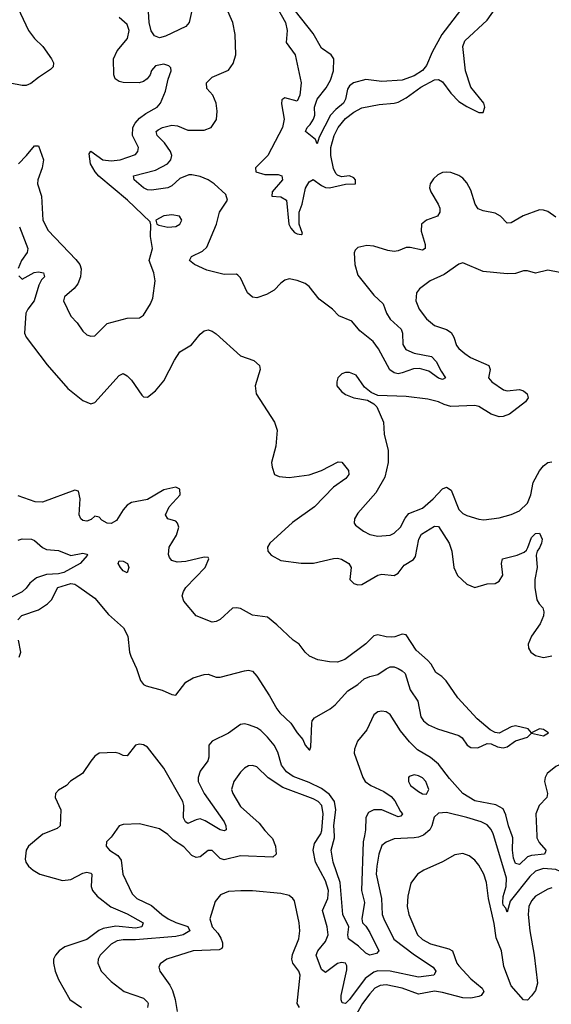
# Model space of a CAD drawing. Header units: inches. Extents: x 1694797 to 1849917, y 907313 to 1017959.
# Tile 728 of 834: x 1797118 to 1799748, y 989166 to 994043. Entities that reach past the tile are written whole.
import ezdxf

# ---------------------------------------------------------------- set-up
doc = ezdxf.new("R2010")
doc.units = ezdxf.units.IN
doc.header["$MEASUREMENT"] = 0
doc.layers.add('B7998', color=7, linetype='Continuous')
doc.layers.add('B7999', color=7, linetype='Continuous')

msp = doc.modelspace()

# ---------------------------------------------------------------- linework, layer by layer
at = {"layer": 'B7998', "color": 5}
for points, elevation in [([(1797222.3, 990000), (1797161.3, 989950), (1797148.8, 989930), (1797144.7, 989884.7), (1797148, 989870), (1797161.6, 989850), (1797183.8, 989830), (1797216.4, 989810), (1797330, 989779.7), (1797370, 989784.7), (1797430, 989815.9), (1797450, 989820.6), (1797470, 989814.9), (1797473.8, 989810), (1797471.3, 989750), (1797478, 989730), (1797501.1, 989701.1), (1797568, 989648), (1797650, 989614.3), (1797727.9, 989570), (1797722.3, 989550), (1797690, 989542.5), (1797593.6, 989553.6), (1797530, 989541), (1797508.6, 989531.4), (1797450, 989486.2), (1797341.3, 989450), (1797312.3, 989430), (1797295.2, 989410), (1797285.4, 989390), (1797284.2, 989370), (1797292.6, 989330), (1797309.4, 989289.4), (1797365.3, 989190), (1797423.7, 989150)], 620), ([(1797574.9, 990000), (1797570, 989993.2), (1797546.8, 989970), (1797545.5, 989950), (1797561.6, 989930), (1797602.4, 989902.4), (1797619.1, 989879.1), (1797627.1, 989810), (1797673.7, 989713.7), (1797697.4, 989690), (1797770, 989655.1), (1797820.2, 989610), (1797852.8, 989590), (1797890, 989570.6), (1797950, 989551.3), (1797959.7, 989530), (1797926, 989510), (1797890, 989501.5), (1797690, 989484.5), (1797630, 989485.9), (1797600, 989480), (1797570, 989463.1), (1797515.5, 989410), (1797506.2, 989390), (1797504.7, 989370), (1797520.9, 989330), (1797570, 989278.3), (1797634, 989230), (1797730, 989195.7), (1797750, 989176), (1797753.4, 989170), (1797749.3, 989150)], 640), ([(1798355.8, 990000), (1798367.7, 989987.7), (1798383, 989950), (1798386.7, 989910), (1798370, 989894.2), (1798210, 989902), (1798130, 989881.9), (1798108.8, 989888.8), (1798070, 989927.8), (1798050, 989927.1), (1798010, 989896.8), (1797990, 989893), (1797970, 989902.4), (1797930, 989946.2), (1797878.8, 989978.8), (1797857.4, 990000)], 640), ([(1799106.9, 990000), (1799090, 989993.1), (1799070, 989990.4), (1798970, 989985.8), (1798930.8, 989969.2), (1798910, 989953.1), (1798894.4, 989910), (1798883.8, 989850), (1798881.8, 989810), (1798906.9, 989690), (1798911.5, 989610), (1798918.9, 989590), (1798968.9, 989488.9), (1799070.9, 989410.9), (1799163.2, 989350), (1799176.5, 989330), (1799175.6, 989324.4), (1799166, 989310), (1799090, 989301), (1798950, 989329.6), (1798890, 989331.7), (1798870, 989324.4), (1798826.5, 989293.5), (1798750, 989189.2), (1798730, 989169.8), (1798713.2, 989173.2), (1798707.7, 989187.7), (1798708.1, 989210), (1798736.2, 989336.2), (1798735.9, 989355.9), (1798730, 989369.6), (1798710, 989373.6), (1798690, 989368.3), (1798630, 989322.7), (1798610, 989337.6), (1798585.2, 989410), (1798591.9, 989430), (1798630, 989476.9), (1798643.9, 989510), (1798638.8, 989550), (1798616.2, 989630), (1798642.6, 989690), (1798645.7, 989730), (1798630, 989776.8), (1798581.3, 989870), (1798568.9, 989930), (1798576.8, 989963.2), (1798600.7, 990000)], 640), ([(1798822.8, 990000), (1798817.3, 989970), (1798808.1, 989730), (1798822.9, 989670), (1798810.1, 989590), (1798813.4, 989570), (1798830, 989553.4), (1798850, 989522), (1798893.7, 989430), (1798882.9, 989417.1), (1798850, 989409.1), (1798830, 989419.4), (1798794.5, 989454.5), (1798744.1, 989490), (1798740.7, 989510), (1798745.9, 989550), (1798715.9, 989610), (1798702.9, 989770), (1798669.2, 989870), (1798659, 989930), (1798675.3, 989990), (1798674.8, 990000)], 620), ([(1799797.2, 990000), (1799800.8, 989990), (1799925.1, 989845.1), (1799940.8, 989780.8), (1799971.2, 989708.8), (1799977.8, 989670), (1799970, 989651.5), (1799930, 989682.8), (1799887.1, 989730), (1799842, 989790), (1799813.7, 989813.8), (1799770, 989834.2), (1799710, 989838.4), (1799670, 989825.2), (1799640.9, 989799), (1799543.6, 989676.4), (1799530, 989622), (1799522.6, 989642.6), (1799510, 989657), (1799508.1, 989670), (1799510, 989699.5), (1799525, 989750), (1799526.1, 989790), (1799463.9, 990000)], 640), ([(1799676, 990000), (1799676.4, 989990), (1799687.7, 989967.7), (1799721.5, 989930), (1799719.4, 989920.6), (1799714, 989910), (1799650, 989903), (1799630, 989896.5), (1799590, 989857.7), (1799570, 989863.8), (1799560.7, 989890), (1799555.1, 989930), (1799557.5, 989990), (1799553.8, 990000)], 620), ([(1799750, 989742.9), (1799730, 989737), (1799670, 989701.5), (1799650, 989678.7), (1799636.6, 989650), (1799633.6, 989610), (1799641.5, 989530), (1799663.8, 989410), (1799680.2, 989270), (1799670, 989234), (1799650, 989208), (1799630, 989187.1), (1799610, 989188.7), (1799550, 989256.9), (1799512.5, 989352.6), (1799502, 989430), (1799474.3, 989494.3), (1799465.5, 989565.5), (1799436.9, 989690), (1799427.7, 989770), (1799414.5, 989810), (1799390, 989855.1), (1799370, 989879.7), (1799341.5, 989901.5), (1799310, 989912.1), (1799270, 989905.7), (1799208.7, 989871.3), (1799117.1, 989830), (1799085.3, 989810), (1799053.5, 989766.5), (1799038.6, 989701.4), (1799034.8, 989650), (1799042.5, 989610), (1799086.1, 989510), (1799110, 989487.1), (1799150, 989464.6), (1799241, 989441), (1799259.8, 989430), (1799280.1, 989370), (1799290, 989356), (1799350, 989291.8), (1799405.7, 989245.7), (1799414, 989230), (1799400.3, 989210), (1799390, 989205), (1799350, 989196.6), (1799310, 989198), (1799210, 989224.7), (1799170, 989231), (1799090, 989216.4), (1799010, 989246.4), (1798930, 989262.4), (1798900.4, 989259.6), (1798874.6, 989245.4), (1798850, 989217.2), (1798814, 989170), (1798770, 989093.1)], 660), ([(1798501.4, 989150), (1798490.6, 989170), (1798504.7, 989310), (1798499.4, 989330), (1798469.2, 989370), (1798464.6, 989390), (1798468.1, 989411.9), (1798499.1, 989490), (1798503.7, 989530), (1798500.7, 989570), (1798477.7, 989677.7), (1798469.3, 989690), (1798450, 989704.5), (1798410, 989714.3), (1798270, 989727.6), (1798211.5, 989728.5), (1798150, 989724.4), (1798111.3, 989708.7), (1798084.4, 989675.6), (1798058.4, 989590), (1798069.3, 989550), (1798098.4, 989518.4), (1798112.9, 989492.9), (1798120.6, 989470), (1798121.7, 989450), (1798117.4, 989442.6), (1798104.4, 989435.6), (1797976.3, 989430), (1797844.9, 989390), (1797813.3, 989366.7), (1797806.4, 989350), (1797810.4, 989330), (1797860.3, 989260.3), (1797873.8, 989233.8), (1797887, 989190), (1797896.6, 989130)], 660)]:
    msp.add_lwpolyline(points, dxfattribs=dict(at, elevation=elevation))
at = {"layer": 'B7999', "color": 5}
for points, elevation in [([(1798332.1, 994210), (1798432.3, 994030), (1798440.7, 993990), (1798435.4, 993930), (1798479.8, 993870), (1798510.6, 993730), (1798503.1, 993670), (1798490, 993639.5), (1798430, 993655.6), (1798414.3, 993645.7), (1798412.7, 993627.3), (1798426.3, 993550), (1798418.4, 993510), (1798344.7, 993370), (1798283.7, 993310), (1798285.1, 993290), (1798330, 993277.3), (1798396.9, 993276.9), (1798414.7, 993270), (1798418.4, 993250), (1798366.8, 993190), (1798365.6, 993170), (1798410, 993166.5), (1798438.3, 993150), (1798449.5, 993030), (1798458.7, 993010), (1798477.5, 992990), (1798490, 992982.6), (1798510, 992979.8), (1798516.2, 992983.8), (1798500.4, 993030), (1798499.5, 993090), (1798515.3, 993130), (1798531.5, 993208.5), (1798550, 993240.3), (1798570, 993251.3), (1798610, 993221.6), (1798630, 993212.9), (1798650, 993210.8), (1798730, 993229.3), (1798779.3, 993230), (1798779.3, 993250), (1798770, 993260.2), (1798750, 993269.2), (1798710, 993265.8), (1798690, 993272.5), (1798681.6, 993281.6), (1798670, 993306.5), (1798656.3, 993370), (1798656.4, 993410), (1798673.3, 993470), (1798692.8, 993510), (1798730, 993554.7), (1798770, 993585.2), (1798810, 993607.6), (1798896.7, 993623.3), (1798970, 993629.3), (1798990, 993635.5), (1799030, 993657.1), (1799102.3, 993710), (1799170, 993744.9), (1799190, 993747.9), (1799210, 993735.8), (1799250, 993678.8), (1799290, 993638.3), (1799330, 993613.2), (1799390, 993584.4), (1799410, 993583.6), (1799419.1, 993610), (1799413.5, 993630), (1799350.1, 993710), (1799323.9, 993790), (1799309.5, 993910), (1799320.7, 993939.3), (1799430, 994041.7), (1799470, 994096.9)], 580), ([(1797094.4, 994130), (1797160.6, 993990), (1797190, 993950.2), (1797231.8, 993910), (1797274.7, 993850), (1797284, 993830), (1797282.4, 993810), (1797270, 993796.2), (1797210, 993757.6), (1797173.1, 993726.9), (1797150, 993717.5), (1797130, 993716.7), (1797070, 993728.7)], 640), ([(1799298.8, 994090), (1799206.7, 993970), (1799158, 993882), (1799130, 993817.2), (1799110, 993791.6), (1799070, 993765.4), (1799010, 993744.5), (1798910, 993736.5), (1798830, 993747.6), (1798769.1, 993730.9), (1798750, 993716.1), (1798740, 993700), (1798729.4, 993650), (1798718.9, 993630), (1798681.1, 993598.9), (1798656.1, 993570), (1798599.1, 993460.9), (1798590, 993429.3), (1798580.5, 993450), (1798531.3, 993490), (1798539.2, 993510), (1798555.4, 993524.6), (1798571.9, 993550), (1798577.1, 993570), (1798576.3, 993610), (1798589.9, 993649.9), (1798634.5, 993705.5), (1798656.1, 993743.9), (1798669.4, 993790), (1798671.7, 993850), (1798658.2, 993870), (1798610, 993902.8), (1798570, 993975.5), (1798450, 994126)], 560), ([(1799770, 993066), (1799730, 993093.2), (1799710, 993100.6), (1799690, 993100.8), (1799607.9, 993072.1), (1799550, 993036.4), (1799530, 993035.4), (1799496.5, 993070), (1799470, 993085.5), (1799410, 993095.9), (1799386, 993106), (1799371.3, 993130), (1799350, 993199.1), (1799330, 993234.8), (1799310, 993257.7), (1799290, 993271.2), (1799250, 993286.6), (1799230, 993288), (1799210, 993286), (1799185.9, 993274.1), (1799164.6, 993255.4), (1799148.9, 993230), (1799145.8, 993210), (1799151.3, 993190), (1799188.8, 993130), (1799196.1, 993110), (1799196.8, 993090), (1799184.2, 993070), (1799130.1, 993049.9), (1799105.8, 993030), (1799103.6, 992996.4), (1799124.5, 992930), (1799123.2, 992910), (1799110, 992901.7), (1799050, 992915.7), (1799030, 992915), (1798990, 992898), (1798970, 992895.4), (1798939.6, 992899.6), (1798870, 992921.4), (1798835.6, 992924.4), (1798790, 992915.6), (1798777.8, 992902.3), (1798772.3, 992887.7), (1798775.4, 992830), (1798790, 992778), (1798870, 992678.1), (1798916, 992636), (1798932.4, 992590), (1798950, 992559.8), (1799004.4, 992510), (1799011.1, 992490), (1799013.7, 992433.7), (1799027.6, 992410), (1799070, 992392), (1799155, 992375), (1799178, 992350), (1799202.3, 992302.3), (1799224.9, 992270), (1799210, 992260.4), (1799190, 992267.3), (1799142.4, 992302.4), (1799096.1, 992316.1), (1799065.9, 992314.1), (1799010, 992293.3), (1798990, 992289.9), (1798970, 992293.3), (1798949.6, 992309.6), (1798893.2, 992413.2), (1798865.9, 992450), (1798801.2, 992501.3), (1798760.6, 992550), (1798696.2, 992576.2), (1798665.9, 992610), (1798599.3, 992659.3), (1798550, 992722), (1798530, 992736.8), (1798490, 992752.1), (1798450, 992759.1), (1798430, 992752.8), (1798410, 992738.3), (1798376.9, 992703.1), (1798338.7, 992681.3), (1798290, 992665.4), (1798270, 992668.2), (1798244.1, 992690), (1798210, 992764.5), (1798197.6, 992777.6), (1798190, 992782), (1798130, 992780.9), (1798042.8, 992802.8), (1797982, 992830), (1797958, 992850), (1797967.6, 992870), (1798022.6, 992897.4), (1798043.3, 992916.8), (1798090.7, 993030), (1798106.9, 993090), (1798145.6, 993150), (1798136.7, 993176.7), (1798080.2, 993230), (1798050.6, 993250), (1798010, 993267.4), (1797970, 993275.7), (1797954.1, 993274.1), (1797910, 993257.4), (1797870, 993221.1), (1797850, 993211.1), (1797770, 993199.5), (1797750, 993201.3), (1797730, 993209.9), (1797683.5, 993250), (1797681.1, 993270), (1797790, 993298.8), (1797848.7, 993330), (1797864.8, 993350), (1797870.3, 993370), (1797864.2, 993390), (1797833.5, 993433.5), (1797798.1, 993470), (1797792.5, 993490), (1797802, 993498), (1797824, 993510), (1797870, 993521), (1797898, 993518), (1797950, 993497), (1798030, 993496.8), (1798064.2, 993510), (1798090.7, 993549.3), (1798095.3, 993590), (1798088.9, 993630), (1798072.3, 993670), (1798043.1, 993703.1), (1798042.1, 993730), (1798070, 993759.5), (1798150, 993792.9), (1798174, 993826), (1798187.1, 993870), (1798182.9, 993970), (1798172.5, 994030), (1798140.6, 994100.6)], 620), ([(1797970, 994089.3), (1797956.2, 994030), (1797939.5, 994010), (1797838.9, 993961.1), (1797810, 993954.1), (1797784.1, 993964.1), (1797768, 993988), (1797757.8, 994030), (1797753.7, 994110)], 620), ([(1797111.3, 993330), (1797151.5, 993370), (1797190, 993418), (1797210, 993418.4), (1797235.5, 993350), (1797228.8, 993310), (1797206.7, 993250), (1797205.7, 993230), (1797225.4, 993170), (1797232, 993050), (1797259, 992999), (1797395.5, 992855.5), (1797414.7, 992830), (1797421, 992810), (1797417.8, 992770), (1797405.4, 992734.6), (1797387.4, 992712.6), (1797339.5, 992670), (1797333.7, 992650), (1797370, 992574), (1797401.5, 992541.5), (1797430, 992500.5), (1797450, 992483.1), (1797470, 992475.8), (1797490, 992477.6), (1797550, 992538.7), (1797650, 992564.4), (1797710, 992566.4), (1797730, 992579.1), (1797764.6, 992635.4), (1797776.2, 992663.8), (1797788.3, 992750), (1797781.7, 992790), (1797758.5, 992850), (1797774.7, 992910), (1797764.8, 992970), (1797767, 993027), (1797762.7, 993042.7), (1797650.8, 993150), (1797508.7, 993268.7), (1797490.9, 993290), (1797468, 993330), (1797461.8, 993378.2), (1797470, 993392), (1797528.9, 993348.9), (1797570, 993343.7), (1797614.7, 993350), (1797690, 993375.6), (1797702, 993390), (1797705, 993410), (1797675.6, 993470), (1797677.9, 993510), (1797688.5, 993531.5), (1797710, 993556.1), (1797740.9, 993579.1), (1797796.9, 993610), (1797813.7, 993630), (1797838.9, 993690), (1797851.3, 993748.7), (1797866.6, 993790), (1797865.6, 993805.6), (1797855.6, 993815.6), (1797830, 993822.9), (1797790, 993814.3), (1797770, 993792), (1797762.8, 993770), (1797748.9, 993750), (1797730, 993737.1), (1797709, 993731), (1797630, 993731.7), (1797610, 993736.5), (1797590, 993749.8), (1797583.7, 993770), (1797581.5, 993850), (1797599.1, 993890), (1797650.5, 993950), (1797659.5, 993990), (1797650, 994018.9), (1797610, 994054)], 640), ([(1797117.1, 993017.2), (1797157.5, 992910), (1797155, 992890), (1797126.2, 992850), (1797110, 992811.2)], 620), ([(1799790, 992791.3), (1799730, 992802.4), (1799670, 992787.8), (1799630, 992798.9), (1799610, 992799.7), (1799570, 992786.6), (1799530, 992785.1), (1799410, 992796.4), (1799310, 992839.3), (1799290, 992832.7), (1799218.3, 992781.7), (1799148.4, 992750), (1799095.3, 992710), (1799080.3, 992690), (1799077.4, 992650), (1799093.6, 992610), (1799130, 992562.3), (1799169.3, 992529.3), (1799230, 992508.4), (1799253.1, 992493.1), (1799266.4, 992470), (1799278.3, 992430), (1799290, 992414), (1799320.4, 992390), (1799348.4, 992370), (1799439.5, 992330), (1799445.5, 992310), (1799437.8, 992270), (1799453.4, 992250), (1799510.7, 992210), (1799530, 992205), (1799590, 992211), (1799610, 992205.2), (1799628.8, 992190), (1799632.9, 992170), (1799619.5, 992150), (1799540.2, 992090), (1799510, 992077.5), (1799490, 992076.4), (1799450, 992089.3), (1799390, 992127.5), (1799370, 992132.2), (1799250, 992127.5), (1799217, 992137), (1799190, 992150.8), (1799137, 992163), (1799030, 992176), (1798890, 992181.2), (1798856.5, 992196.5), (1798823.7, 992223.7), (1798782.7, 992282.7), (1798750, 992296), (1798730, 992296), (1798710.7, 992289.3), (1798691.3, 992270), (1798686, 992250), (1798686.8, 992230), (1798710, 992201), (1798730, 992186.8), (1798770, 992171), (1798838.8, 992158.8), (1798870, 992141), (1798884.9, 992124.9), (1798918, 992050), (1798920.4, 991990), (1798940.4, 991910), (1798940.3, 991850), (1798923.6, 991776.4), (1798880, 991700), (1798790, 991598.4), (1798774, 991570), (1798772.4, 991550), (1798779.6, 991539.6), (1798818.4, 991510), (1798850, 991493.6), (1798890, 991485.2), (1798950, 991490.2), (1798970, 991499.1), (1799002, 991530), (1799025.1, 991574.9), (1799043.3, 991596.7), (1799110, 991623.8), (1799162.6, 991670), (1799210, 991720.2), (1799230, 991728.4), (1799252.6, 991712.6), (1799290, 991617.6), (1799310, 991597.4), (1799330, 991587.7), (1799390, 991568.7), (1799414.7, 991565.3), (1799490, 991576), (1799550, 991591.7), (1799590, 991610.3), (1799630, 991649.1), (1799645.8, 991690), (1799658, 991750), (1799690, 991807.9), (1799710, 991833.2), (1799730, 991849.1), (1799750, 991852.8)], 640), ([(1797113.9, 992773.9), (1797130, 992757.5), (1797189.5, 992790.5), (1797210, 992793.9), (1797234.9, 992790), (1797240.3, 992770), (1797225.5, 992754.5), (1797211.9, 992728.1), (1797189.1, 992650.9), (1797157.5, 992610), (1797148.3, 992590), (1797140.9, 992490), (1797150.3, 992470), (1797253.6, 992333.6), (1797356.3, 992216.3), (1797430, 992157), (1797470, 992140.3), (1797490, 992146.5), (1797610, 992280.9), (1797630, 992290.2), (1797650, 992278.6), (1797670, 992258.5), (1797722.6, 992182.6), (1797730, 992175.8), (1797750, 992173.7), (1797790, 992204.2), (1797830, 992254.9), (1797883.2, 992356.8), (1797910, 992397.6), (1797967.2, 992432.8), (1798010, 992485.5), (1798030, 992501.6), (1798050, 992507.2), (1798070, 992500.9), (1798090, 992487.9), (1798210, 992378.6), (1798275.2, 992355.2), (1798304, 992330), (1798308, 992310), (1798282.8, 992230), (1798287.2, 992190), (1798378, 992050), (1798391.6, 992010), (1798385.4, 991930), (1798364.2, 991850), (1798366.2, 991826.2), (1798378, 991790), (1798401.1, 991781.1), (1798450, 991775.3), (1798550, 991788.9), (1798610, 991810.9), (1798693.9, 991853.9), (1798711.9, 991851.9), (1798744, 991810), (1798745.5, 991790), (1798731.4, 991770), (1798670, 991728.4), (1798576, 991630), (1798466.9, 991553.1), (1798355, 991450), (1798343.5, 991430), (1798345.6, 991410), (1798362.4, 991390), (1798410, 991364.3), (1798510, 991350.9), (1798571.2, 991351.2), (1798670, 991374.3), (1798690, 991375.7), (1798710, 991370.9), (1798745.5, 991350), (1798758.2, 991330), (1798750.3, 991270), (1798770.7, 991250), (1798790, 991243.9), (1798810, 991245.4), (1798890, 991292.1), (1798910, 991297), (1798970, 991290.2), (1798990, 991302), (1799019.2, 991340.8), (1799065.6, 991370), (1799075.8, 991384.2), (1799092.9, 991470), (1799104.8, 991495.2), (1799170, 991534.6), (1799190, 991532.2), (1799243.3, 991450), (1799255.1, 991410), (1799265.9, 991330), (1799283.6, 991290), (1799330, 991247.9), (1799370, 991230.3), (1799430, 991248.9), (1799470, 991250.3), (1799490, 991262), (1799507.9, 991292.1), (1799501.7, 991350), (1799507.1, 991372.8), (1799579.5, 991390), (1799613.6, 991406.4), (1799624.7, 991415.2), (1799631.5, 991428.5), (1799650, 991477.6), (1799670, 991498.9), (1799690, 991500.4), (1799702, 991470), (1799698.6, 991450), (1799690, 991427), (1799677.6, 991410), (1799673.4, 991390), (1799678.7, 991330), (1799666.5, 991270), (1799666.2, 991230), (1799676.8, 991170), (1799687.5, 991150), (1799706, 991130), (1799711.5, 991110), (1799708.8, 991090), (1799692.8, 991050), (1799650, 990989.7), (1799632.9, 990950), (1799634.7, 990930), (1799646, 990910), (1799670, 990894.3), (1799710, 990883.6), (1799750, 990892.8)], 620), ([(1797108.3, 991070), (1797128.7, 991091.4), (1797210, 991119.9), (1797255.8, 991150), (1797275.2, 991170), (1797306.7, 991230), (1797370, 991250.4), (1797390, 991246.6), (1797410, 991234.6), (1797490, 991177.2), (1797556.4, 991096.4), (1797630.6, 991030), (1797653, 990990), (1797661.4, 990910), (1797667.9, 990890), (1797695.8, 990830), (1797715.8, 990770), (1797729.9, 990749.9), (1797743.1, 990743.1), (1797821.7, 990721.7), (1797870, 990700.4), (1797890, 990697.4), (1797938.9, 990761.1), (1797976.5, 990783.5), (1798030, 990799.5), (1798050, 990800.7), (1798090, 990786.5), (1798110, 990786), (1798230, 990817.6), (1798250, 990820.6), (1798270, 990815.4), (1798290, 990792), (1798354.2, 990694.2), (1798390, 990629.8), (1798404.7, 990610), (1798458.8, 990558.8), (1798490, 990510.7), (1798517.8, 990477.8), (1798530, 990449.7), (1798550, 990426), (1798553.4, 990426.6), (1798558, 990442), (1798562.7, 990557.3), (1798565.1, 990570), (1798575.4, 990584.6), (1798653.7, 990630), (1798678, 990650), (1798741.6, 990718.4), (1798790, 990749.4), (1798822.3, 990777.7), (1798850, 990789.9), (1798890, 990799.3), (1798930, 990828.4), (1798950, 990837.3), (1798970, 990837.3), (1798990, 990829.2), (1799010, 990818.4), (1799024.1, 990804.1), (1799050, 990723.7), (1799087.3, 990667.3), (1799101.8, 990590), (1799114.7, 990570), (1799139.7, 990550), (1799185.1, 990530), (1799290, 990497.4), (1799306.3, 990486.3), (1799332.3, 990450), (1799350, 990437.6), (1799384.4, 990435.6), (1799430, 990457.2), (1799450, 990456), (1799481.4, 990441.4), (1799510, 990435.8), (1799530, 990440.5), (1799570, 990471), (1799630.8, 990490), (1799650, 990509.2), (1799710, 990495.1), (1799734, 990510), (1799710, 990527.3), (1799690, 990530.2), (1799650, 990510.8), (1799634, 990530), (1799570, 990545.6), (1799550, 990539.7), (1799490, 990508.7), (1799470, 990513.1), (1799445.9, 990525.9), (1799380.3, 990580.3), (1799284.6, 990684.6), (1799227.9, 990767.9), (1799206, 990790), (1799176, 990810), (1799153, 990850), (1799135.8, 990870), (1799079.8, 990919.8), (1799030, 990995.8), (1799010, 990999.6), (1798974.4, 990985.6), (1798956, 990984), (1798930, 990985.8), (1798890, 990996.6), (1798870, 990991.1), (1798830, 990950.9), (1798726.7, 990873.4), (1798690, 990860.5), (1798650, 990862.8), (1798592.8, 990872.8), (1798551.7, 990890), (1798530.3, 990910), (1798500.5, 990950), (1798470, 990970.3), (1798390, 991046), (1798342.9, 991082.9), (1798270, 991093.6), (1798210, 991125.9), (1798190, 991130.6), (1798170, 991127.5), (1798110, 991071.9), (1798090, 991061.4), (1798070, 991058.5), (1797990.8, 991090.8), (1797930, 991163.1), (1797921.3, 991190), (1797927.2, 991210), (1797939.7, 991230), (1798034.7, 991330), (1798052.6, 991372.6), (1798050, 991378.8), (1798030, 991381.5), (1797940, 991360), (1797896.1, 991356.1), (1797870, 991363.8), (1797858.5, 991378.5), (1797853.7, 991393.7), (1797857.6, 991430), (1797893.2, 991490), (1797904.4, 991530), (1797898.7, 991550), (1797890, 991558.7), (1797850, 991570.6), (1797839.5, 991590), (1797856.5, 991630), (1797911.6, 991690), (1797910, 991717.3), (1797890, 991727), (1797830, 991713.7), (1797750, 991667.3), (1797670, 991652.1), (1797650, 991638.2), (1797630, 991615.5), (1797597.2, 991562.8), (1797570, 991547.1), (1797550, 991550.1), (1797524.1, 991564.1), (1797510, 991579.7), (1797490, 991583.6), (1797471.7, 991568.3), (1797450, 991559.8), (1797430, 991561.8), (1797419.7, 991570), (1797412.5, 991590), (1797416.6, 991670), (1797408.6, 991708.6), (1797390, 991713.4), (1797230, 991652.6), (1797194.4, 991654.4), (1797110, 991684.7)], 580), ([(1797110, 991464.9), (1797130, 991471.7), (1797176, 991470), (1797190, 991463), (1797230, 991428), (1797250, 991419.1), (1797310, 991413.7), (1797370, 991389.3), (1797430, 991400.5), (1797450, 991396), (1797453.4, 991390), (1797416.5, 991350), (1797335.1, 991304.9), (1797310, 991298.6), (1797250, 991295.3), (1797200.8, 991279.2), (1797167.3, 991252.7), (1797150, 991228), (1797130.1, 991209.9), (1797050, 991168.9)], 560), ([(1797114.1, 990885.9), (1797123.7, 990910), (1797111.8, 990970)], 580), ([(1799553.8, 990000), (1799535.6, 990050), (1799523.7, 990103.7), (1799510, 990133.9), (1799473.5, 990153.5), (1799370, 990174.3), (1799310, 990209.9), (1799243.7, 990283.7), (1799190, 990355), (1799150, 990387.7), (1799086.5, 990426.5), (1799045.7, 990465.7), (1799000.9, 990520.9), (1798950, 990602), (1798930, 990615), (1798910, 990618.6), (1798890, 990615), (1798870, 990600.5), (1798835, 990525), (1798789.4, 990470), (1798773.4, 990430), (1798772.6, 990410), (1798814.6, 990290), (1798827.5, 990270), (1798854.5, 990250), (1798919.4, 990219.4), (1798954.9, 990194.9), (1798973.9, 990173.9), (1799001.3, 990121.3), (1799012.1, 990110), (1799002.8, 990097.2), (1798990, 990094.8), (1798910, 990129.9), (1798870, 990129.9), (1798843.2, 990116.8), (1798829.4, 990090.6), (1798828.3, 990030), (1798822.8, 990000)], 620), ([(1798674.8, 990000), (1798672.2, 990052.2), (1798681.2, 990130), (1798674.6, 990170), (1798650, 990204.7), (1798610, 990234.3), (1798550, 990264.8), (1798470, 990294), (1798436.8, 990316.8), (1798413.1, 990350), (1798394.2, 990414.2), (1798376.3, 990450), (1798344.3, 990490), (1798310, 990521.4), (1798290, 990535), (1798250, 990550.6), (1798230, 990555.3), (1798210, 990551.9), (1798150, 990509.8), (1798070.4, 990470), (1798053.1, 990450), (1798054.1, 990390), (1798048.8, 990371.2), (1798010, 990321.1), (1797999.8, 990290), (1798000.9, 990270), (1798029.5, 990209.5), (1798128.5, 990070), (1798138.2, 990050), (1798139.3, 990030), (1798130, 990025.3), (1798110, 990030.8), (1798034.6, 990074.6), (1798010, 990083.9), (1797990, 990080.2), (1797950, 990061.1), (1797938, 990070), (1797928, 990090), (1797929.9, 990150), (1797924.8, 990170), (1797830, 990336.4), (1797750, 990439.3), (1797730, 990450.9), (1797710, 990455.3), (1797690.2, 990449.8), (1797650, 990396.9), (1797630, 990397.7), (1797610, 990408.7), (1797590, 990412.4), (1797510, 990409.6), (1797490, 990395.1), (1797468.8, 990370), (1797428.7, 990310), (1797369.3, 990270.7), (1797348.5, 990250), (1797310, 990226), (1797294, 990210), (1797293.1, 990190), (1797321.8, 990130), (1797318.3, 990050), (1797303.4, 990036.6), (1797232, 990008), (1797222.3, 990000)], 620), ([(1800000, 990339.8), (1799990, 990342.1), (1799910, 990333.7), (1799850, 990354.5), (1799810, 990361.9), (1799770, 990344.2), (1799726.8, 990310), (1799716.8, 990290), (1799713.6, 990270), (1799729.1, 990210), (1799726.3, 990190), (1799688.4, 990150), (1799671.2, 990110), (1799676, 990000)], 620), ([(1798600.7, 990000), (1798607.2, 990010), (1798612.4, 990027.6), (1798619.7, 990110), (1798612.1, 990150), (1798594.7, 990170), (1798570, 990184.4), (1798419.6, 990239.6), (1798347.4, 990287.4), (1798290, 990342.7), (1798270, 990348.6), (1798250, 990347.1), (1798230, 990335.4), (1798210, 990315.4), (1798177.3, 990270), (1798166, 990230), (1798171.3, 990210), (1798210, 990145.5), (1798302.9, 990062.9), (1798330, 990026.5), (1798355.8, 990000)], 640), ([(1799463.9, 990000), (1799460.9, 990010), (1799450, 990032.3), (1799430, 990054.6), (1799400.5, 990070), (1799330, 990091.6), (1799230, 990115.9), (1799190, 990112.6), (1799167.7, 990092.3), (1799157, 990050), (1799146.7, 990030), (1799116.2, 990003.8), (1799106.9, 990000)], 640), ([(1797857.4, 990000), (1797850, 990007.2), (1797810, 990034.7), (1797710, 990060.5), (1797630, 990057), (1797610.4, 990049.6), (1797574.9, 990000)], 640)]:
    msp.add_lwpolyline(points, dxfattribs=dict(at, elevation=elevation))
for points, elevation in [([(1797870, 993076.3), (1797830, 993071.2), (1797791, 993050), (1797796, 993030), (1797805.3, 993025.3), (1797850, 993015.3), (1797890, 993019.5), (1797909.3, 993030), (1797919.3, 993050), (1797908.7, 993070)], 640), ([(1797650, 991303.6), (1797630, 991313.6), (1797616.3, 991330), (1797605.1, 991350), (1797610, 991362.8), (1797630, 991361.1), (1797650.2, 991350), (1797657.2, 991330)], 560), ([(1799070, 990302.7), (1799045.1, 990294.9), (1799041.3, 990290), (1799041.5, 990270), (1799051.8, 990250), (1799090, 990219.6), (1799110, 990208.9), (1799130, 990206.7), (1799142.6, 990230), (1799127.1, 990270), (1799110, 990287.1), (1799090, 990298.4)], 640)]:
    msp.add_lwpolyline(points, close=True, dxfattribs=dict(at, elevation=elevation))

doc.saveas('drawing.dxf')
